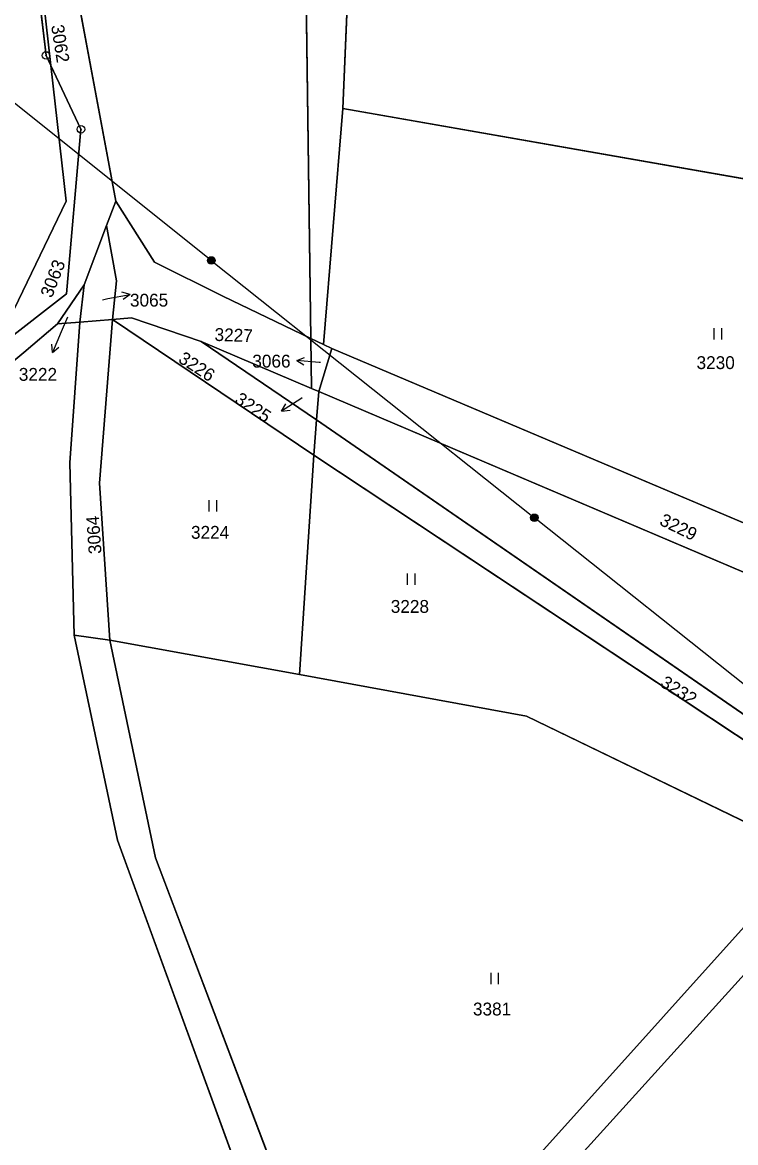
# Model space of a CAD drawing. Extents: x -689422 to -685210, y -987725 to -982160.
# Drawn here: x -687069.9 to -686975.6, y -987212.9 to -987064.7 of the extents above; entities that cross this region are included whole.
import ezdxf

# ---------------------------------------------------------------- set-up
doc = ezdxf.new("R2010")
doc.units = 0
for name, color, linetype in [('KN_Hranice_parcel', 7, 'Continuous'), ('KN_Parcelni cisla', 7, 'Continuous'), ('KN_Parcelni cisla_sipky', 7, 'Continuous'), ('KN_Polygon parcely', 7, 'Continuous'), ('KN_Pozemkove predmety', 7, 'Continuous'), ('KN_POZEMKY_OSTATNI PLOCHA', 7, 'Continuous'), ('KN_POZEMKY_TTP', 7, 'Continuous'), ('KN_VYUZITI_17_ostatni plocha_ostatni komunikace', 7, 'Continuous'), ('KN_VYUZITI_26_ostatni plocha_jina plocha', 7, 'Continuous'), ('KN_Věcná břemena k části', 7, 'Continuous'), ('KN_Značky bodu BP', 7, 'Continuous'), ('KN_Značky kultur', 7, 'Continuous')]:
    doc.layers.add(name, color=color, linetype=linetype)

msp = doc.modelspace()

# ---------------------------------------------------------------- linework, layer by layer
at = {"layer": 'KN_Hranice_parcel'}
for p, q in [((-687064.71, -987049.91), (-687057.51, -987088.37)), ((-687030.06, -987107.34), (-687027.49, -987076.11)), ((-686947.38, -987090.16), (-687027.49, -987076.11)), ((-687057.51, -987088.37), (-687058.74, -987091.61)), ((-687058.74, -987091.61), (-687061.71, -987099.42)), ((-687061.71, -987099.42), (-687065.23, -987104.62)), ((-687061.71, -987099.42), (-687062.27, -987104.38)), ((-687043.38, -987100.92), (-687031.74, -987106.53)), ((-687065.23, -987104.62), (-687062.27, -987104.38)), ((-687057.95, -987104.02), (-687062.27, -987104.38)), ((-687055.46, -987103.82), (-687057.95, -987104.02)), ((-687031.33, -987121.96), (-687057.95, -987104.02)), ((-687046.24, -987106.93), (-687055.46, -987103.82)), ((-687031.74, -987106.53), (-687030.06, -987107.34)), ((-687031.74, -987106.53), (-687031.65, -987113.14)), ((-687031.65, -987113.14), (-687046.24, -987106.93)), ((-687046.24, -987106.93), (-687030.96, -987117.29)), ((-687030.67, -987113.56), (-687028.95, -987107.87)), ((-687028.95, -987107.87), (-687030.06, -987107.34)), ((-687028.95, -987107.87), (-686935.6, -987147.41)), ((-687031.65, -987113.14), (-687030.67, -987113.56)), ((-687030.96, -987117.29), (-687030.67, -987113.56)), ((-686938.13, -987152.9), (-687030.67, -987113.56)), ((-687031.33, -987121.96), (-687030.96, -987117.29)), ((-687033.25, -987150.99), (-687031.33, -987121.96)), ((-687063.04, -987145.76), (-687058.33, -987146.42)), ((-687058.33, -987146.42), (-687033.25, -987150.99))]:
    msp.add_line(p, q, dxfattribs=at)
for points in [[(-687031.74, -987106.53), (-687032.51, -987048.23), (-687036.03, -987001.52), (-687035.18, -986996.9), (-687041.79, -986910.66), (-687038.88, -986895.48)], [(-687027.49, -987076.11), (-687026.41, -987050.2), (-687034.07, -986995.24), (-687034.08, -986994.23)], [(-687066.11, -987070.44), (-687066.74, -987069.11), (-687069.86, -987042.61)], [(-687069.86, -987042.61), (-687068.56, -987048.94), (-687066.11, -987070.44)], [(-687080.8, -987113.64), (-687072.11, -987105.03), (-687064.07, -987088.39), (-687066.11, -987070.44)], [(-687066.11, -987070.44), (-687062.13, -987078.87), (-687064.04, -987100.65), (-687080.8, -987113.64)], [(-687057.51, -987088.37), (-687052.41, -987096.45), (-687043.38, -987100.92)], [(-687057.95, -987104.02), (-687057.41, -987098.93), (-687058.74, -987091.61)], [(-687065.23, -987104.62), (-687069.67, -987108.38), (-687079.4, -987116.46), (-687101.73, -987130.92)], [(-687062.27, -987104.38), (-687063.59, -987122.98), (-687063.04, -987145.76)], [(-687058.33, -987146.42), (-687059.69, -987125.65), (-687057.95, -987104.02)], [(-686938.13, -987152.9), (-686941.97, -987159.4), (-686961.37, -987165.28), (-687030.96, -987117.29)], [(-686926.91, -987283.89), (-686928.64, -987235.33), (-686935.29, -987206.55), (-686946.19, -987184.43), (-686961.61, -987168.17), (-687031.33, -987121.96)], [(-687023.3, -987248.95), (-687024.26, -987246.11), (-687040.38, -987219.32), (-687057.29, -987172.87), (-687063.04, -987145.76)], [(-687058.33, -987146.42), (-687052.28, -987175.23), (-687036.16, -987217.77), (-687020.09, -987245.98)], [(-687033.25, -987150.99), (-687003.21, -987156.47), (-686957.97, -987178.4), (-686948.4, -987188.98), (-686944.48, -987197.96)]]:
    msp.add_lwpolyline(points, dxfattribs=at)
at = {"layer": 'KN_Parcelni cisla_sipky'}
for p, q in [((-687058.59, -987101.27), (-687055.64, -987100.7)), ((-687055.64, -987100.7), (-687056.72, -987100.4)), ((-687055.64, -987100.7), (-687056.53, -987101.38)), ((-687059.28, -987101.41), (-687058.59, -987101.27)), ((-687063.9, -987103.7), (-687064.74, -987105.64)), ((-687064.74, -987105.64), (-687065.91, -987108.4)), ((-687065.91, -987108.4), (-687065.98, -987107.29)), ((-687065.91, -987108.4), (-687065.06, -987107.68)), ((-687033.6, -987109.44), (-687032.56, -987109.03)), ((-687030.61, -987109.7), (-687033.6, -987109.44)), ((-687033.6, -987109.44), (-687032.65, -987110.03)), ((-687030.45, -987109.72), (-687030.61, -987109.7)), ((-687033.07, -987114.51), (-687035.59, -987116.14)), ((-687035.59, -987116.14), (-687035.02, -987115.18)), ((-687032.87, -987114.38), (-687033.07, -987114.51)), ((-687035.59, -987116.14), (-687034.47, -987116.02))]:
    msp.add_line(p, q, dxfattribs=at)
at = {"layer": 'KN_Polygon parcely'}
for points in [[(-687032.51, -987048.23), (-687036.03, -987001.52), (-687035.18, -986996.9), (-687041.79, -986910.66), (-687038.88, -986895.48), (-687086.04, -986905.54), (-687079.35, -986943.19), (-687072.43, -986974.16), (-687070.74, -987007.79), (-687064.71, -987049.91), (-687057.51, -987088.37), (-687052.41, -987096.45), (-687043.38, -987100.92), (-687031.74, -987106.53)], [(-687078.78, -986972.92), (-687074.28, -987008.28), (-687069.86, -987042.61), (-687068.56, -987048.94), (-687066.11, -987070.44), (-687062.13, -987078.87), (-687064.04, -987100.65), (-687080.8, -987113.64), (-687082.83, -987115.57), (-687087.2, -987119.71), (-687103.81, -987131.3), (-687107.05, -987133.19), (-687101.73, -987130.92), (-687079.4, -987116.46), (-687069.67, -987108.38), (-687065.23, -987104.62), (-687061.71, -987099.42), (-687058.74, -987091.61), (-687057.51, -987088.37), (-687064.71, -987049.91), (-687081.8, -986952.81)], [(-687087.97, -986954.16), (-687085.46, -986973.92), (-687081.65, -987009.35), (-687075.25, -987043.43), (-687072.23, -987069.95), (-687071.71, -987081.71), (-687076.84, -987097.19), (-687085.03, -987108.79), (-687091.67, -987114.95), (-687106.18, -987125.43), (-687127.72, -987135.74), (-687101.17, -987125.77), (-687082.83, -987115.57), (-687080.8, -987113.64), (-687072.11, -987105.03), (-687064.07, -987088.39), (-687066.11, -987070.44), (-687066.74, -987069.11), (-687069.86, -987042.61)], [(-686941.32, -987008.49), (-686980.97, -987004.74), (-687034.08, -986994.23), (-687034.07, -986995.24), (-687026.41, -987050.2), (-687027.49, -987076.11), (-686947.38, -987090.16), (-686941.23, -987025.06)], [(-687069.86, -987042.61), (-687066.74, -987069.11), (-687066.11, -987070.44), (-687068.56, -987048.94)], [(-687066.11, -987070.44), (-687064.07, -987088.39), (-687072.11, -987105.03), (-687080.8, -987113.64), (-687064.04, -987100.65), (-687062.13, -987078.87)], [(-686947.38, -987090.16), (-687027.49, -987076.11), (-687030.06, -987107.34), (-687028.95, -987107.87), (-686935.6, -987147.41), (-686929.71, -987120.98)], [(-687058.74, -987091.61), (-687057.41, -987098.93), (-687057.95, -987104.02), (-687055.46, -987103.82), (-687046.24, -987106.93), (-687031.65, -987113.14), (-687031.74, -987106.53), (-687043.38, -987100.92), (-687052.41, -987096.45), (-687057.51, -987088.37)], [(-687058.74, -987091.61), (-687061.71, -987099.42), (-687062.27, -987104.38), (-687057.95, -987104.02), (-687057.41, -987098.93)], [(-687061.71, -987099.42), (-687065.23, -987104.62), (-687062.27, -987104.38)], [(-686986.84, -987433.15), (-686990.7, -987373.72), (-686998.87, -987336.8), (-687026.9, -987251.12), (-687023.3, -987248.95), (-687024.26, -987246.11), (-687040.38, -987219.32), (-687057.29, -987172.87), (-687063.04, -987145.76), (-687063.59, -987122.98), (-687062.27, -987104.38), (-687065.23, -987104.62), (-687069.67, -987108.38), (-687079.4, -987116.46), (-687101.73, -987130.92), (-687089.53, -987188.12), (-687077.66, -987221.17), (-687071.31, -987234.58), (-687055.2, -987260.69), (-687020.46, -987347.43), (-687043.04, -987362.72), (-687022.56, -987434.48), (-687004.82, -987433.02)], [(-687058.33, -987146.42), (-687059.69, -987125.65), (-687057.95, -987104.02), (-687062.27, -987104.38), (-687063.59, -987122.98), (-687063.04, -987145.76)], [(-687033.25, -987150.99), (-687031.33, -987121.96), (-687057.95, -987104.02), (-687059.69, -987125.65), (-687058.33, -987146.42)], [(-687046.24, -987106.93), (-687055.46, -987103.82), (-687057.95, -987104.02), (-687031.33, -987121.96), (-687030.96, -987117.29)], [(-687030.67, -987113.56), (-687028.95, -987107.87), (-687030.06, -987107.34), (-687031.74, -987106.53), (-687031.65, -987113.14)], [(-687046.24, -987106.93), (-687030.96, -987117.29), (-687030.67, -987113.56), (-687031.65, -987113.14)], [(-686933.49, -987154.73), (-686933.38, -987148.4), (-686935.6, -987147.41), (-687028.95, -987107.87), (-687030.67, -987113.56), (-686938.13, -987152.9)], [(-687030.67, -987113.56), (-687030.96, -987117.29), (-686961.37, -987165.28), (-686941.97, -987159.4), (-686938.13, -987152.9)], [(-686938.13, -987152.9), (-686941.97, -987159.4), (-686961.37, -987165.28), (-687030.96, -987117.29), (-687031.33, -987121.96), (-686961.61, -987168.17), (-686946.19, -987184.43), (-686935.29, -987206.55), (-686928.64, -987235.33), (-686926.91, -987283.89), (-686924.17, -987270.69), (-686925.2, -987234.81), (-686933.41, -987203.16), (-686944.47, -987181.9), (-686958.07, -987168.28), (-686939.15, -987162.23), (-686933.49, -987154.73)], [(-686944.48, -987197.96), (-686939.35, -987208.35), (-686933.12, -987234.5), (-686932.95, -987239.68), (-686929.94, -987289.16), (-686926.91, -987283.89), (-686928.64, -987235.33), (-686935.29, -987206.55), (-686946.19, -987184.43), (-686961.61, -987168.17), (-687031.33, -987121.96), (-687033.25, -987150.99), (-687003.21, -987156.47), (-686957.97, -987178.4), (-686948.4, -987188.98)], [(-687052.28, -987175.23), (-687036.16, -987217.77), (-687020.09, -987245.98), (-686975.36, -987217.57), (-686944.48, -987197.96), (-686948.4, -987188.98), (-686957.97, -987178.4), (-687003.21, -987156.47), (-687033.25, -987150.99), (-687058.33, -987146.42)]]:
    msp.add_lwpolyline(points, close=True, dxfattribs=at)
for points in [[(-687032.51, -987048.23), (-687031.74, -987106.53), (-687030.06, -987107.34), (-687027.49, -987076.11), (-687026.41, -987050.2)], [(-686951.64, -987442.68), (-686951.83, -987416.53), (-686956.16, -987395.82), (-686974.56, -987362.18), (-686984.94, -987335.07), (-687012.07, -987272.93), (-687020.09, -987245.98), (-687036.16, -987217.77), (-687052.28, -987175.23), (-687058.33, -987146.42), (-687063.04, -987145.76), (-687057.29, -987172.87), (-687040.38, -987219.32), (-687024.26, -987246.11), (-687023.3, -987248.95), (-687017.06, -987273.9), (-687007.63, -987299.27), (-686989.69, -987335.05), (-686978.28, -987363.22), (-686960.12, -987396.02), (-686956.24, -987414.78), (-686954.96, -987435.91), (-686958.92, -987466.99)]]:
    msp.add_lwpolyline(points, dxfattribs=at)
at = {"layer": 'KN_Pozemkove predmety'}
for p, q in [((-687044.89, -987096.22), (-687089.4, -987060.69)), ((-687044.89, -987096.22), (-687002.17, -987130.25)), ((-686929.35, -987188.17), (-687002.17, -987130.25))]:
    msp.add_line(p, q, dxfattribs=at)
for centre, radius in [((-687044.89, -987096.22), 0.5), ((-687044.89, -987096.22), 0.4), ((-687044.89, -987096.22), 0.3), ((-687044.89, -987096.22), 0.2), ((-687044.89, -987096.22), 0.1), ((-687002.17, -987130.25), 0.5), ((-687002.17, -987130.25), 0.4), ((-687002.17, -987130.25), 0.3), ((-687002.17, -987130.25), 0.2), ((-687002.17, -987130.25), 0.1)]:
    msp.add_circle(centre, radius, dxfattribs=at)
at = {"layer": 'KN_POZEMKY_OSTATNI PLOCHA'}
for p, q in [((-687069.86, -987042.61), (-687066.74, -987069.11)), ((-687031.74, -987106.53), (-687032.51, -987048.23)), ((-687066.11, -987070.44), (-687068.56, -987048.94)), ((-687064.71, -987049.91), (-687057.51, -987088.37)), ((-687026.41, -987050.2), (-687027.49, -987076.11)), ((-687066.74, -987069.11), (-687066.11, -987070.44)), ((-687066.11, -987070.44), (-687064.07, -987088.39)), ((-687064.07, -987088.39), (-687066.11, -987070.44)), ((-687066.11, -987070.44), (-687062.13, -987078.87)), ((-687062.13, -987078.87), (-687066.11, -987070.44)), ((-687027.49, -987076.11), (-687030.06, -987107.34)), ((-687062.13, -987078.87), (-687064.04, -987100.65)), ((-687064.04, -987100.65), (-687062.13, -987078.87)), ((-687064.07, -987088.39), (-687072.11, -987105.03)), ((-687072.11, -987105.03), (-687064.07, -987088.39)), ((-687057.51, -987088.37), (-687058.74, -987091.61)), ((-687058.74, -987091.61), (-687057.51, -987088.37)), ((-687057.51, -987088.37), (-687052.41, -987096.45)), ((-687061.71, -987099.42), (-687058.74, -987091.61)), ((-687058.74, -987091.61), (-687061.71, -987099.42)), ((-687058.74, -987091.61), (-687057.41, -987098.93)), ((-687057.41, -987098.93), (-687058.74, -987091.61)), ((-687052.41, -987096.45), (-687043.38, -987100.92)), ((-687057.41, -987098.93), (-687057.95, -987104.02)), ((-687057.95, -987104.02), (-687057.41, -987098.93)), ((-687064.04, -987100.65), (-687080.8, -987113.64)), ((-687080.8, -987113.64), (-687064.04, -987100.65)), ((-687061.71, -987099.42), (-687065.23, -987104.62)), ((-687065.23, -987104.62), (-687061.71, -987099.42)), ((-687062.27, -987104.38), (-687061.71, -987099.42)), ((-687061.71, -987099.42), (-687062.27, -987104.38)), ((-687043.38, -987100.92), (-687031.74, -987106.53)), ((-687065.23, -987104.62), (-687069.67, -987108.38)), ((-687062.27, -987104.38), (-687065.23, -987104.62)), ((-687063.59, -987122.98), (-687062.27, -987104.38)), ((-687057.95, -987104.02), (-687062.27, -987104.38)), ((-687062.27, -987104.38), (-687057.95, -987104.02)), ((-687057.95, -987104.02), (-687059.69, -987125.65)), ((-687057.95, -987104.02), (-687055.46, -987103.82)), ((-687055.46, -987103.82), (-687057.95, -987104.02)), ((-687031.33, -987121.96), (-687057.95, -987104.02)), ((-687055.46, -987103.82), (-687046.24, -987106.93)), ((-687046.24, -987106.93), (-687055.46, -987103.82)), ((-687031.65, -987113.14), (-687031.74, -987106.53)), ((-687031.74, -987106.53), (-687030.06, -987107.34)), ((-687030.06, -987107.34), (-687031.74, -987106.53)), ((-687031.74, -987106.53), (-687031.65, -987113.14)), ((-687046.24, -987106.93), (-687030.96, -987117.29)), ((-687031.65, -987113.14), (-687046.24, -987106.93)), ((-687028.95, -987107.87), (-687030.67, -987113.56)), ((-687030.67, -987113.56), (-687028.95, -987107.87)), ((-687030.06, -987107.34), (-687028.95, -987107.87)), ((-687028.95, -987107.87), (-686935.6, -987147.41)), ((-687069.67, -987108.38), (-687079.4, -987116.46)), ((-687030.67, -987113.56), (-687031.65, -987113.14)), ((-686938.13, -987152.9), (-687030.67, -987113.56)), ((-687030.96, -987117.29), (-687031.33, -987121.96)), ((-687031.33, -987121.96), (-687030.96, -987117.29)), ((-687030.96, -987117.29), (-686961.37, -987165.28)), ((-686961.61, -987168.17), (-687031.33, -987121.96)), ((-687063.04, -987145.76), (-687063.59, -987122.98)), ((-687059.69, -987125.65), (-687058.33, -987146.42)), ((-687058.33, -987146.42), (-687063.04, -987145.76)), ((-687057.29, -987172.87), (-687063.04, -987145.76)), ((-687063.04, -987145.76), (-687058.33, -987146.42)), ((-687058.33, -987146.42), (-687052.28, -987175.23)), ((-687040.38, -987219.32), (-687057.29, -987172.87)), ((-687052.28, -987175.23), (-687036.16, -987217.77))]:
    msp.add_line(p, q, dxfattribs=at)
at = {"layer": 'KN_POZEMKY_TTP'}
for p, q in [((-687066.74, -987069.11), (-687069.86, -987042.61)), ((-687032.51, -987048.23), (-687031.74, -987106.53)), ((-687068.56, -987048.94), (-687066.11, -987070.44)), ((-687057.51, -987088.37), (-687064.71, -987049.91)), ((-687027.49, -987076.11), (-687026.41, -987050.2)), ((-687066.11, -987070.44), (-687066.74, -987069.11)), ((-687030.06, -987107.34), (-687027.49, -987076.11)), ((-687027.49, -987076.11), (-686947.38, -987090.16)), ((-686947.38, -987090.16), (-687027.49, -987076.11)), ((-687052.41, -987096.45), (-687057.51, -987088.37)), ((-687043.38, -987100.92), (-687052.41, -987096.45)), ((-687031.74, -987106.53), (-687043.38, -987100.92)), ((-687069.67, -987108.38), (-687065.23, -987104.62)), ((-687065.23, -987104.62), (-687062.27, -987104.38)), ((-687062.27, -987104.38), (-687063.59, -987122.98)), ((-687059.69, -987125.65), (-687057.95, -987104.02)), ((-687057.95, -987104.02), (-687031.33, -987121.96)), ((-687046.24, -987106.93), (-687031.65, -987113.14)), ((-687030.96, -987117.29), (-687046.24, -987106.93)), ((-687028.95, -987107.87), (-687030.06, -987107.34)), ((-686935.6, -987147.41), (-687028.95, -987107.87)), ((-687079.4, -987116.46), (-687069.67, -987108.38)), ((-687031.65, -987113.14), (-687030.67, -987113.56)), ((-687030.67, -987113.56), (-687030.96, -987117.29)), ((-687030.96, -987117.29), (-687030.67, -987113.56)), ((-687030.67, -987113.56), (-686938.13, -987152.9)), ((-686961.37, -987165.28), (-687030.96, -987117.29)), ((-687031.33, -987121.96), (-687033.25, -987150.99)), ((-687033.25, -987150.99), (-687031.33, -987121.96)), ((-687031.33, -987121.96), (-686961.61, -987168.17)), ((-687063.59, -987122.98), (-687063.04, -987145.76)), ((-687058.33, -987146.42), (-687059.69, -987125.65)), ((-687063.04, -987145.76), (-687057.29, -987172.87)), ((-687052.28, -987175.23), (-687058.33, -987146.42)), ((-687058.33, -987146.42), (-687033.25, -987150.99)), ((-687033.25, -987150.99), (-687058.33, -987146.42)), ((-687033.25, -987150.99), (-687003.21, -987156.47)), ((-687003.21, -987156.47), (-687033.25, -987150.99)), ((-687003.21, -987156.47), (-686957.97, -987178.4)), ((-686957.97, -987178.4), (-687003.21, -987156.47)), ((-687057.29, -987172.87), (-687040.38, -987219.32)), ((-687036.16, -987217.77), (-687052.28, -987175.23))]:
    msp.add_line(p, q, dxfattribs=at)
at = {"layer": 'KN_VYUZITI_17_ostatni plocha_ostatni komunikace'}
for p, q in [((-687069.86, -987042.61), (-687066.74, -987069.11)), ((-687031.74, -987106.53), (-687032.51, -987048.23)), ((-687026.41, -987050.2), (-687027.49, -987076.11)), ((-687066.74, -987069.11), (-687066.11, -987070.44)), ((-687066.11, -987070.44), (-687064.07, -987088.39)), ((-687064.07, -987088.39), (-687066.11, -987070.44)), ((-687066.11, -987070.44), (-687062.13, -987078.87)), ((-687027.49, -987076.11), (-687030.06, -987107.34)), ((-687062.13, -987078.87), (-687064.04, -987100.65)), ((-687064.07, -987088.39), (-687072.11, -987105.03)), ((-687072.11, -987105.03), (-687064.07, -987088.39)), ((-687058.74, -987091.61), (-687057.51, -987088.37)), ((-687057.51, -987088.37), (-687052.41, -987096.45)), ((-687061.71, -987099.42), (-687058.74, -987091.61)), ((-687058.74, -987091.61), (-687057.41, -987098.93)), ((-687057.41, -987098.93), (-687058.74, -987091.61)), ((-687052.41, -987096.45), (-687043.38, -987100.92)), ((-687057.41, -987098.93), (-687057.95, -987104.02)), ((-687057.95, -987104.02), (-687057.41, -987098.93)), ((-687064.04, -987100.65), (-687080.8, -987113.64)), ((-687065.23, -987104.62), (-687061.71, -987099.42)), ((-687062.27, -987104.38), (-687061.71, -987099.42)), ((-687061.71, -987099.42), (-687062.27, -987104.38)), ((-687043.38, -987100.92), (-687031.74, -987106.53)), ((-687062.27, -987104.38), (-687065.23, -987104.62)), ((-687063.59, -987122.98), (-687062.27, -987104.38)), ((-687057.95, -987104.02), (-687062.27, -987104.38)), ((-687062.27, -987104.38), (-687057.95, -987104.02)), ((-687057.95, -987104.02), (-687059.69, -987125.65)), ((-687057.95, -987104.02), (-687055.46, -987103.82)), ((-687055.46, -987103.82), (-687057.95, -987104.02)), ((-687031.33, -987121.96), (-687057.95, -987104.02)), ((-687055.46, -987103.82), (-687046.24, -987106.93)), ((-687046.24, -987106.93), (-687055.46, -987103.82)), ((-687031.65, -987113.14), (-687031.74, -987106.53)), ((-687031.74, -987106.53), (-687030.06, -987107.34)), ((-687030.06, -987107.34), (-687031.74, -987106.53)), ((-687031.74, -987106.53), (-687031.65, -987113.14)), ((-687046.24, -987106.93), (-687030.96, -987117.29)), ((-687031.65, -987113.14), (-687046.24, -987106.93)), ((-687028.95, -987107.87), (-687030.67, -987113.56)), ((-687030.67, -987113.56), (-687028.95, -987107.87)), ((-687030.06, -987107.34), (-687028.95, -987107.87)), ((-687028.95, -987107.87), (-686935.6, -987147.41)), ((-687030.67, -987113.56), (-687031.65, -987113.14)), ((-686938.13, -987152.9), (-687030.67, -987113.56)), ((-687030.96, -987117.29), (-687031.33, -987121.96)), ((-687031.33, -987121.96), (-687030.96, -987117.29)), ((-687030.96, -987117.29), (-686961.37, -987165.28)), ((-686961.61, -987168.17), (-687031.33, -987121.96)), ((-687063.04, -987145.76), (-687063.59, -987122.98)), ((-687059.69, -987125.65), (-687058.33, -987146.42)), ((-687058.33, -987146.42), (-687063.04, -987145.76)), ((-687057.29, -987172.87), (-687063.04, -987145.76)), ((-687063.04, -987145.76), (-687058.33, -987146.42)), ((-687058.33, -987146.42), (-687052.28, -987175.23)), ((-687040.38, -987219.32), (-687057.29, -987172.87)), ((-687052.28, -987175.23), (-687036.16, -987217.77))]:
    msp.add_line(p, q, dxfattribs=at)
at = {"layer": 'KN_VYUZITI_26_ostatni plocha_jina plocha'}
for p, q in [((-687066.11, -987070.44), (-687068.56, -987048.94)), ((-687064.71, -987049.91), (-687057.51, -987088.37)), ((-687062.13, -987078.87), (-687066.11, -987070.44)), ((-687064.04, -987100.65), (-687062.13, -987078.87)), ((-687057.51, -987088.37), (-687058.74, -987091.61)), ((-687058.74, -987091.61), (-687061.71, -987099.42)), ((-687080.8, -987113.64), (-687064.04, -987100.65)), ((-687061.71, -987099.42), (-687065.23, -987104.62)), ((-687065.23, -987104.62), (-687069.67, -987108.38)), ((-687069.67, -987108.38), (-687079.4, -987116.46))]:
    msp.add_line(p, q, dxfattribs=at)
at = {"layer": 'KN_Věcná břemena k části'}
msp.add_lwpolyline([(-687023.9, -987239.29), (-687026.58, -987242.26), (-687024.41, -987245.86), (-687021.8, -987242.98), (-686961.7, -987176.59), (-686965.68, -987174.66)], close=True, dxfattribs=at)
at = {"layer": 'KN_Značky bodu BP'}
for centre, radius in [((-687066.74, -987069.11), 0.5), ((-687066.74, -987069.11), 0.0303), ((-687062.13, -987078.87), 0.5), ((-687062.13, -987078.87), 0.0303)]:
    msp.add_circle(centre, radius, dxfattribs=at)
at = {"layer": 'KN_Značky kultur'}
for p, q in [((-686978.37, -987106.67), (-686978.37, -987105.17)), ((-686977.37, -987106.67), (-686977.37, -987105.17)), ((-687045.18, -987129.43), (-687045.18, -987127.93)), ((-687044.18, -987129.43), (-687044.18, -987127.93)), ((-687018.93, -987139.11), (-687018.93, -987137.61)), ((-687017.93, -987139.11), (-687017.93, -987137.61)), ((-687007.9, -987191.93), (-687007.9, -987190.43)), ((-687006.9, -987191.93), (-687006.9, -987190.43))]:
    msp.add_line(p, q, dxfattribs=at)

# ---------------------------------------------------------------- texts
at = {"layer": 'KN_Parcelni cisla'}
for s, rotation, p in [('3062', 279, (-687066.09, -987065.17)), ('3063', 69, (-687065.97, -987101.26)), ('3227', 358, (-687044.49, -987106.85)), ('3226', 327, (-687049.38, -987109.58)), ('3225', 326, (-687041.93, -987114.94)), ('3064', 94, (-687059.4, -987134.98)), ('3229', 334, (-686985.74, -987131.12)), ('3232', 328, (-686985.65, -987152.46))]:
    msp.add_text(s, height=1.7, rotation=rotation, dxfattribs=at).set_placement(p)
for s, p in [('3065', (-687055.65, -987102.32)), ('3066', (-687039.47, -987110.38)), ('3230', (-686980.72, -987110.58)), ('3222', (-687070.35, -987112.13)), ('3224', (-687047.58, -987133.02)), ('3228', (-687021.16, -987142.82)), ('3381', (-687010.29, -987196.06))]:
    msp.add_text(s, height=1.7, dxfattribs=at).set_placement(p)

doc.saveas('drawing.dxf')
